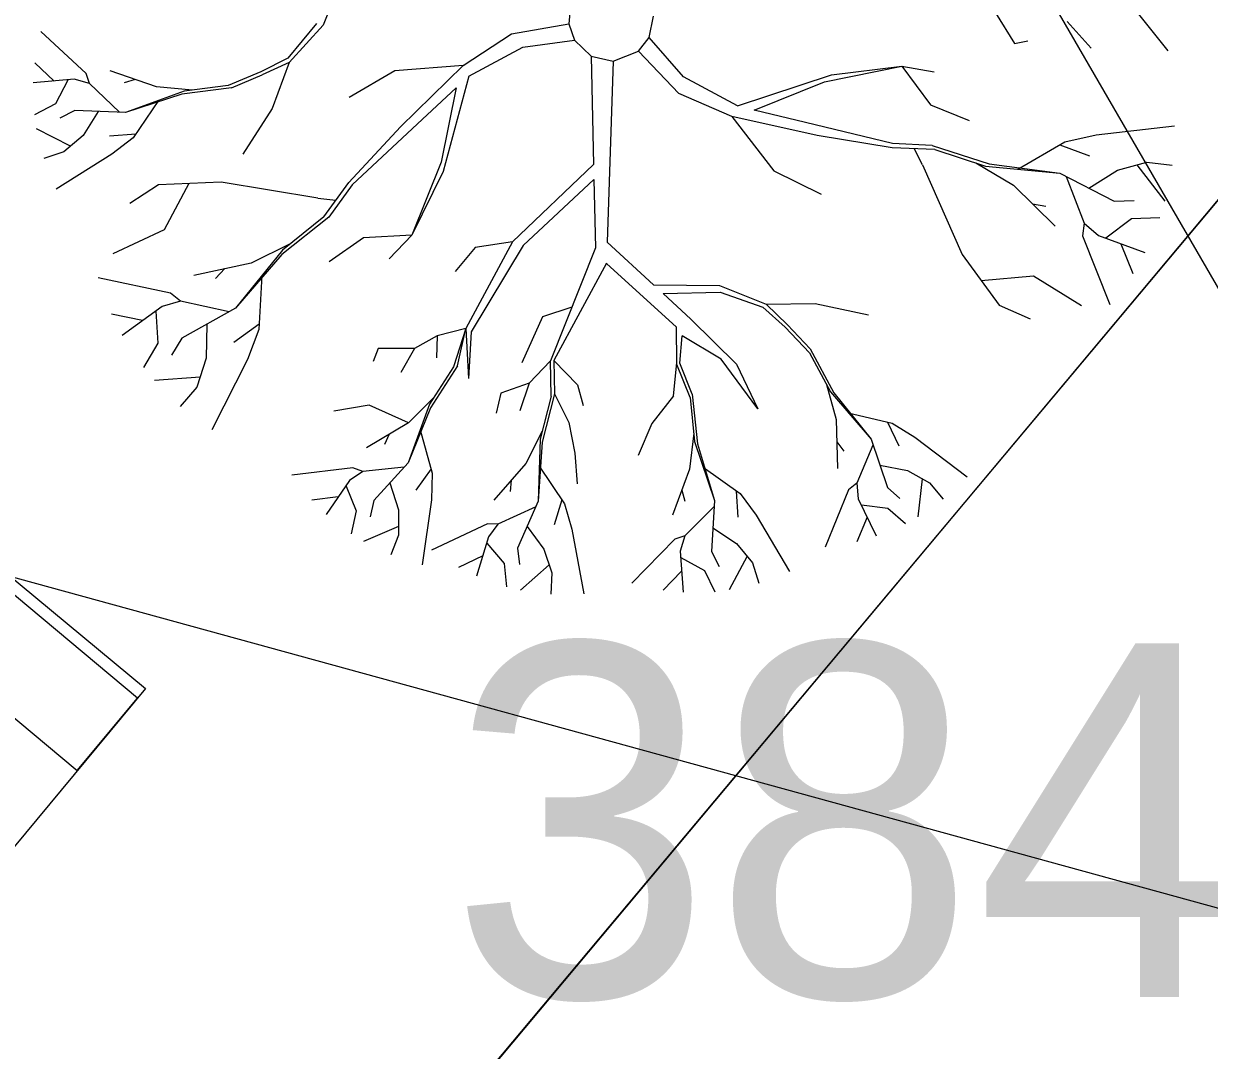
# Model space of a CAD drawing. Extents: x -438233 to -437334, y -1133133 to -1132623.
# Drawn here: x -437515.938 to -437513.426, y -1132750.645 to -1132748.469 of the extents above; entities that cross this region are included whole.
import ezdxf

# ---------------------------------------------------------------- set-up
doc = ezdxf.new("R2010")
doc.units = 0
for name, color, linetype in [('Vrstva 1', 7, 'Continuous'), ('Vrstva 3', 7, 'Continuous'), ('Vrstva 55', 7, 'Continuous'), ('XR$3$Okno', 7, 'Continuous')]:
    doc.layers.add(name, color=color, linetype=linetype)

msp = doc.modelspace()

# ---------------------------------------------------------------- linework, layer by layer
at = {"layer": 'Vrstva 1'}
for p, q in [((-437501.9679, -1132735.1878), (-437521.9588, -1132759.0498)), ((-437515.2529, -1132748.342), (-437515.3041, -1132748.4721)), ((-437514.7793, -1132748.4302), (-437514.7829, -1132748.4689)), ((-437513.5957, -1132748.4236), (-437513.5141, -1132748.526)), ((-437514.6127, -1132748.4978), (-437514.6034, -1132748.4525)), ((-437513.8791, -1132748.4457), (-437513.8387, -1132748.5106)), ((-437513.7272, -1132748.464), (-437513.6765, -1132748.5206)), ((-437515.8063, -1132748.5745), (-437515.9019, -1132748.4849)), ((-437515.3178, -1132748.4684), (-437515.379, -1132748.5415)), ((-437515.3041, -1132748.4721), (-437515.3758, -1132748.5508)), ((-437514.9047, -1132748.4902), (-437514.7829, -1132748.4689)), ((-437514.7829, -1132748.4689), (-437514.7712, -1132748.5037)), ((-437515.0071, -1132748.5574), (-437514.9047, -1132748.4902)), ((-437514.8805, -1132748.5182), (-437514.7712, -1132748.5037)), ((-437514.7712, -1132748.5037), (-437514.7359, -1132748.5373)), ((-437514.6352, -1132748.5268), (-437514.6127, -1132748.4978)), ((-437514.5404, -1132748.5811), (-437514.6127, -1132748.4978)), ((-437513.8387, -1132748.5106), (-437513.8103, -1132748.5052)), ((-437514.9951, -1132748.5799), (-437514.8805, -1132748.5182)), ((-437514.7359, -1132748.5373), (-437514.7308, -1132748.7671)), ((-437514.7359, -1132748.5373), (-437514.6891, -1132748.5481)), ((-437514.6891, -1132748.5481), (-437514.6352, -1132748.5268)), ((-437514.5504, -1132748.6167), (-437514.6352, -1132748.5268)), ((-437515.8737, -1132748.5902), (-437515.9148, -1132748.552)), ((-437515.379, -1132748.5415), (-437515.4359, -1132748.5706)), ((-437515.3758, -1132748.5508), (-437515.4332, -1132748.5772)), ((-437515.3758, -1132748.5508), (-437515.4119, -1132748.6485)), ((-437515.0071, -1132748.5574), (-437515.1522, -1132748.5686)), ((-437515.1399, -1132748.687), (-437515.0071, -1132748.5574)), ((-437514.6891, -1132748.5481), (-437514.7018, -1132748.9317)), ((-437514.2415, -1132748.5919), (-437514.0778, -1132748.5584)), ((-437514.2268, -1132748.577), (-437514.0778, -1132748.5584)), ((-437514.0778, -1132748.5584), (-437514.0166, -1132748.6409)), ((-437514.0778, -1132748.5584), (-437514.009, -1132748.5709)), ((-437515.8313, -1132748.5863), (-437515.9183, -1132748.5944)), ((-437515.845, -1132748.5885), (-437515.8712, -1132748.6385)), ((-437515.799, -1132748.5956), (-437515.8313, -1132748.5863)), ((-437515.799, -1132748.5956), (-437515.8063, -1132748.5745)), ((-437515.6571, -1132748.6027), (-437515.7551, -1132748.5686)), ((-437515.7022, -1132748.5873), (-437515.7252, -1132748.5941)), ((-437515.4359, -1132748.5706), (-437515.505, -1132748.5998)), ((-437515.4979, -1132748.6047), (-437515.4332, -1132748.5772)), ((-437515.1522, -1132748.5686), (-437515.2487, -1132748.625)), ((-437514.9951, -1132748.5799), (-437515.0495, -1132748.782)), ((-437514.4257, -1132748.6429), (-437514.5404, -1132748.5811)), ((-437514.4257, -1132748.6429), (-437514.2268, -1132748.577)), ((-437515.7355, -1132748.6564), (-437515.799, -1132748.5956)), ((-437515.5981, -1132748.612), (-437515.7225, -1132748.6568)), ((-437515.5807, -1132748.6098), (-437515.6571, -1132748.6027)), ((-437515.4979, -1132748.6047), (-437515.603, -1132748.6181)), ((-437515.505, -1132748.5998), (-437515.5981, -1132748.612)), ((-437515.1036, -1132748.6811), (-437515.0218, -1132748.6049)), ((-437515.0218, -1132748.6049), (-437515.0539, -1132748.762)), ((-437514.3905, -1132748.6517), (-437514.2415, -1132748.5919)), ((-437515.8712, -1132748.6385), (-437515.9153, -1132748.6617)), ((-437515.603, -1132748.6181), (-437515.7225, -1132748.6568)), ((-437515.6524, -1132748.6316), (-437515.7066, -1132748.7107)), ((-437514.4377, -1132748.6654), (-437514.5504, -1132748.6167)), ((-437515.8303, -1132748.6529), (-437515.8619, -1132748.6693)), ((-437515.7225, -1132748.6568), (-437515.8303, -1132748.6529)), ((-437515.7803, -1132748.6549), (-437515.8122, -1132748.7054)), ((-437515.4119, -1132748.6485), (-437515.4738, -1132748.7453)), ((-437514.4377, -1132748.6654), (-437514.3488, -1132748.7803)), ((-437514.2569, -1132748.7054), (-437514.4377, -1132748.6654)), ((-437514.2814, -1132748.6782), (-437514.3905, -1132748.6517)), ((-437514.0166, -1132748.6409), (-437513.9348, -1132748.6738)), ((-437515.2494, -1132748.8053), (-437515.1399, -1132748.687)), ((-437515.2426, -1132748.8105), (-437515.1036, -1132748.6811)), ((-437514.0972, -1132748.723), (-437514.2814, -1132748.6782)), ((-437513.666, -1132748.7046), (-437513.4999, -1132748.685)), ((-437515.8389, -1132748.7284), (-437515.9112, -1132748.6916)), ((-437515.8122, -1132748.7054), (-437515.8531, -1132748.7401)), ((-437515.701, -1132748.7027), (-437515.7563, -1132748.7071)), ((-437515.7066, -1132748.7107), (-437515.7514, -1132748.7453)), ((-437514.0977, -1132748.7316), (-437514.2569, -1132748.7054)), ((-437513.7321, -1132748.7193), (-437513.666, -1132748.7046)), ((-437515.8531, -1132748.7401), (-437515.8955, -1132748.7544)), ((-437514.0075, -1132748.7355), (-437514.0977, -1132748.7316)), ((-437514.0132, -1132748.7267), (-437514.0972, -1132748.723)), ((-437514.034, -1132748.7681), (-437514.0514, -1132748.7335)), ((-437514.0132, -1132748.7267), (-437513.8921, -1132748.7661)), ((-437514.0075, -1132748.7355), (-437513.9002, -1132748.7705)), ((-437513.8314, -1132748.7769), (-437513.7321, -1132748.7193)), ((-437513.7424, -1132748.7252), (-437513.68, -1132748.7487)), ((-437515.7514, -1132748.7453), (-437515.8693, -1132748.8193)), ((-437515.0539, -1132748.762), (-437515.1157, -1132748.917)), ((-437513.9205, -1132748.7639), (-437513.8412, -1132748.8107)), ((-437513.8921, -1132748.7661), (-437513.7427, -1132748.7857)), ((-437513.6204, -1132748.7791), (-437513.5582, -1132748.7622)), ((-437513.5582, -1132748.7622), (-437513.5048, -1132748.7688)), ((-437515.0495, -1132748.782), (-437515.1157, -1132748.917)), ((-437514.7308, -1132748.7671), (-437514.9027, -1132748.9315)), ((-437514.3488, -1132748.7803), (-437514.2486, -1132748.8301)), ((-437514.034, -1132748.7681), (-437513.9495, -1132748.958)), ((-437513.9002, -1132748.7705), (-437513.7427, -1132748.7857)), ((-437513.7427, -1132748.7857), (-437513.6278, -1132748.8453)), ((-437513.6812, -1132748.8173), (-437513.6204, -1132748.7791)), ((-437513.5795, -1132748.7681), (-437513.5202, -1132748.845)), ((-437515.6527, -1132748.8105), (-437515.7132, -1132748.8497)), ((-437515.5201, -1132748.8048), (-437515.6527, -1132748.8105)), ((-437515.5883, -1132748.8078), (-437515.6409, -1132748.9058)), ((-437515.3151, -1132748.8386), (-437515.5201, -1132748.8048)), ((-437515.3023, -1132748.8783), (-437515.2494, -1132748.8053)), ((-437515.2426, -1132748.8105), (-437515.2921, -1132748.8786)), ((-437514.7303, -1132748.7989), (-437514.8797, -1132748.9391)), ((-437514.7303, -1132748.7989), (-437514.7266, -1132748.9437)), ((-437513.8412, -1132748.8107), (-437513.7525, -1132748.8979)), ((-437513.729, -1132748.7928), (-437513.6912, -1132748.8916)), ((-437515.3151, -1132748.8386), (-437515.2766, -1132748.843)), ((-437513.8005, -1132748.8506), (-437513.7721, -1132748.8553)), ((-437513.6278, -1132748.8453), (-437513.5854, -1132748.8438)), ((-437515.2921, -1132748.8786), (-437515.3913, -1132748.9582)), ((-437515.3023, -1132748.8783), (-437515.3903, -1132748.9489)), ((-437513.6912, -1132748.8916), (-437513.6944, -1132748.9183)), ((-437513.6912, -1132748.8916), (-437513.6608, -1132748.918)), ((-437513.6452, -1132748.9229), (-437513.5908, -1132748.882)), ((-437513.5908, -1132748.882), (-437513.531, -1132748.8796)), ((-437515.6409, -1132748.9058), (-437515.7495, -1132748.9565)), ((-437515.3739, -1132748.9357), (-437515.4567, -1132748.9761)), ((-437515.2183, -1132748.9229), (-437515.2908, -1132748.9734)), ((-437515.1157, -1132748.917), (-437515.2183, -1132748.9229)), ((-437515.1157, -1132748.917), (-437515.1642, -1132748.9675)), ((-437514.9027, -1132748.9315), (-437515.0012, -1132749.1148)), ((-437514.8797, -1132748.9391), (-437514.9902, -1132749.1219)), ((-437514.9027, -1132748.9315), (-437514.9816, -1132748.9435)), ((-437514.7018, -1132748.9317), (-437514.6038, -1132749.0221)), ((-437513.6944, -1132748.9183), (-437513.6366, -1132749.0643)), ((-437513.6608, -1132748.918), (-437513.5626, -1132748.954)), ((-437513.6131, -1132748.9357), (-437513.5881, -1132748.9981)), ((-437515.3903, -1132748.9489), (-437515.4895, -1132749.0721)), ((-437515.3913, -1132748.9582), (-437515.4895, -1132749.0721)), ((-437514.9816, -1132748.9435), (-437515.0243, -1132748.9942)), ((-437514.7266, -1132748.9437), (-437514.8221, -1132749.1834)), ((-437513.9495, -1132748.958), (-437513.8715, -1132749.0658)), ((-437515.4567, -1132748.9761), (-437515.5782, -1132749.0023)), ((-437515.5123, -1132748.9878), (-437515.5319, -1132749.0092)), ((-437514.7031, -1132748.9761), (-437514.815, -1132749.1831)), ((-437514.7033, -1132748.9771), (-437514.5548, -1132749.1123)), ((-437515.6272, -1132749.0398), (-437515.7806, -1132749.0074)), ((-437515.4339, -1132749.0025), (-437515.4403, -1132749.1172)), ((-437513.9095, -1132749.0133), (-437513.7983, -1132749.0033)), ((-437513.7983, -1132749.0033), (-437513.6966, -1132749.0662)), ((-437515.6064, -1132749.0569), (-437515.6272, -1132749.0398)), ((-437514.6038, -1132749.0221), (-437514.464, -1132749.0241)), ((-437514.5835, -1132749.041), (-437514.4622, -1132749.0381)), ((-437514.5835, -1132749.041), (-437514.5247, -1132749.0952)), ((-437514.464, -1132749.0241), (-437514.3647, -1132749.0633)), ((-437514.4622, -1132749.0381), (-437514.3723, -1132749.0694)), ((-437515.6064, -1132749.0569), (-437515.6453, -1132749.068)), ((-437515.5032, -1132749.0795), (-437515.6064, -1132749.0569)), ((-437514.3647, -1132749.0633), (-437514.2608, -1132749.0621)), ((-437514.3647, -1132749.0633), (-437514.3199, -1132749.1074)), ((-437514.2608, -1132749.0621), (-437514.1481, -1132749.0861)), ((-437513.8715, -1132749.0658), (-437513.8056, -1132749.0947)), ((-437515.6863, -1132749.0978), (-437515.7524, -1132749.0846)), ((-437515.6453, -1132749.068), (-437515.7296, -1132749.1299)), ((-437515.6581, -1132749.0782), (-437515.6539, -1132749.1459)), ((-437515.4895, -1132749.0721), (-437515.603, -1132749.1353)), ((-437514.839, -1132749.09), (-437514.8831, -1132749.1878)), ((-437514.7771, -1132749.0699), (-437514.839, -1132749.09)), ((-437514.3723, -1132749.0694), (-437514.325, -1132749.1123)), ((-437515.5505, -1132749.1059), (-437515.5515, -1132749.1777)), ((-437515.4393, -1132749.1057), (-437515.4934, -1132749.1446)), ((-437515.4403, -1132749.1172), (-437515.4643, -1132749.1809)), ((-437515.0012, -1132749.1148), (-437515.062, -1132749.1302)), ((-437515.0012, -1132749.1148), (-437515.0275, -1132749.1963)), ((-437515.0191, -1132749.1939), (-437515.0012, -1132749.1148)), ((-437515.0012, -1132749.1148), (-437514.9956, -1132749.2206)), ((-437514.5546, -1132749.1878), (-437514.5548, -1132749.1123)), ((-437514.5247, -1132749.0952), (-437514.4277, -1132749.1905)), ((-437514.2731, -1132749.1667), (-437514.325, -1132749.1123)), ((-437514.3199, -1132749.1074), (-437514.2714, -1132749.1581)), ((-437515.603, -1132749.1353), (-437515.625, -1132749.1716)), ((-437515.062, -1132749.1302), (-437515.1105, -1132749.1574)), ((-437515.062, -1132749.1302), (-437515.0637, -1132749.177)), ((-437514.9902, -1132749.1219), (-437514.9956, -1132749.2206)), ((-437514.5477, -1132749.1887), (-437514.5428, -1132749.1304)), ((-437514.4603, -1132749.1797), (-437514.5428, -1132749.1304)), ((-437515.6539, -1132749.1459), (-437515.6848, -1132749.1973)), ((-437515.1874, -1132749.1576), (-437515.1975, -1132749.1848)), ((-437515.1105, -1132749.1574), (-437515.1874, -1132749.1576)), ((-437515.1105, -1132749.1574), (-437515.1394, -1132749.2081)), ((-437514.2731, -1132749.1667), (-437514.2288, -1132749.2495)), ((-437514.2714, -1132749.1581), (-437514.2214, -1132749.2515)), ((-437515.5515, -1132749.1777), (-437515.5716, -1132749.239)), ((-437515.4643, -1132749.1809), (-437515.5395, -1132749.3301)), ((-437514.8221, -1132749.1834), (-437514.867, -1132749.2311)), ((-437514.8207, -1132749.2583), (-437514.8221, -1132749.1834)), ((-437514.815, -1132749.1831), (-437514.7646, -1132749.2346)), ((-437514.815, -1132749.1831), (-437514.8136, -1132749.2532)), ((-437514.5617, -1132749.2578), (-437514.5546, -1132749.1878)), ((-437514.5264, -1132749.261), (-437514.5544, -1132749.1914)), ((-437514.5218, -1132749.2539), (-437514.5477, -1132749.1887)), ((-437514.3826, -1132749.2855), (-437514.4603, -1132749.1797)), ((-437514.4277, -1132749.1905), (-437514.3826, -1132749.2855)), ((-437515.5647, -1132749.2181), (-437515.6615, -1132749.2252)), ((-437515.0275, -1132749.1963), (-437515.0782, -1132749.2755)), ((-437515.0191, -1132749.1939), (-437515.0762, -1132749.2828)), ((-437515.5716, -1132749.239), (-437515.6066, -1132749.2801)), ((-437514.867, -1132749.2311), (-437514.9275, -1132749.2517)), ((-437514.867, -1132749.2311), (-437514.8873, -1132749.2892)), ((-437514.7646, -1132749.2346), (-437514.7528, -1132749.2784)), ((-437514.2371, -1132749.2338), (-437514.2165, -1132749.3081)), ((-437515.0686, -1132749.2603), (-437515.1232, -1132749.3147)), ((-437514.9275, -1132749.2517), (-437514.9373, -1132749.2943)), ((-437514.8207, -1132749.2583), (-437514.8439, -1132749.3492)), ((-437514.8136, -1132749.2532), (-437514.8398, -1132749.3558)), ((-437514.8136, -1132749.2532), (-437514.7829, -1132749.3139)), ((-437514.5617, -1132749.2578), (-437514.6073, -1132749.3161)), ((-437514.5264, -1132749.261), (-437514.5166, -1132749.3546)), ((-437514.5218, -1132749.2539), (-437514.5105, -1132749.3595)), ((-437514.2288, -1132749.2495), (-437514.1428, -1132749.3497)), ((-437514.2214, -1132749.2515), (-437514.1428, -1132749.3497)), ((-437515.2061, -1132749.2772), (-437515.281, -1132749.2904)), ((-437515.1232, -1132749.3147), (-437515.2061, -1132749.2772)), ((-437515.0782, -1132749.2755), (-437515.1235, -1132749.3994)), ((-437515.0762, -1132749.2828), (-437515.1235, -1132749.3994)), ((-437514.1913, -1132749.2934), (-437514.0982, -1132749.3159)), ((-437515.1232, -1132749.3147), (-437515.2122, -1132749.3676)), ((-437514.7829, -1132749.3139), (-437514.7707, -1132749.3791)), ((-437514.6073, -1132749.3161), (-437514.6359, -1132749.3843)), ((-437514.2165, -1132749.3081), (-437514.2136, -1132749.4117)), ((-437514.1077, -1132749.3134), (-437514.0837, -1132749.3639)), ((-437514.0982, -1132749.3159), (-437514.0499, -1132749.3453)), ((-437515.1639, -1132749.3387), (-437515.1737, -1132749.3607)), ((-437515.098, -1132749.3296), (-437515.0725, -1132749.4215)), ((-437514.8395, -1132749.3323), (-437514.8743, -1132749.4009)), ((-437514.5186, -1132749.337), (-437514.5272, -1132749.4134)), ((-437514.8439, -1132749.3492), (-437514.8481, -1132749.4813)), ((-437514.8398, -1132749.3558), (-437514.8481, -1132749.4813)), ((-437514.5166, -1132749.3546), (-437514.4745, -1132749.4798)), ((-437514.5105, -1132749.3595), (-437514.4745, -1132749.4798)), ((-437514.215, -1132749.3553), (-437514.2006, -1132749.3747)), ((-437514.1386, -1132749.362), (-437514.1731, -1132749.4431)), ((-437514.1428, -1132749.3497), (-437514.1082, -1132749.4521)), ((-437514.0499, -1132749.3453), (-437513.9392, -1132749.4296)), ((-437514.7707, -1132749.3791), (-437514.7655, -1132749.444)), ((-437515.2408, -1132749.4102), (-437515.3705, -1132749.4259)), ((-437515.2198, -1132749.4183), (-437515.2477, -1132749.4372)), ((-437515.2198, -1132749.4183), (-437515.2408, -1132749.4102)), ((-437515.1323, -1132749.4088), (-437515.2198, -1132749.4183)), ((-437515.1235, -1132749.3994), (-437515.1963, -1132749.4793)), ((-437515.075, -1132749.4124), (-437515.1073, -1132749.4575)), ((-437514.8743, -1132749.4009), (-437514.9422, -1132749.4791)), ((-437514.8457, -1132749.407), (-437514.7925, -1132749.4864)), ((-437514.5272, -1132749.4134), (-437514.5632, -1132749.5104)), ((-437514.4983, -1132749.4092), (-437514.4203, -1132749.4651)), ((-437514.1244, -1132749.4046), (-437514.0656, -1132749.4163)), ((-437514.0656, -1132749.4163), (-437514.0188, -1132749.4421)), ((-437515.2477, -1132749.4372), (-437515.2974, -1132749.509)), ((-437515.1624, -1132749.4421), (-437515.1443, -1132749.4992)), ((-437515.0725, -1132749.4215), (-437515.0745, -1132749.4783)), ((-437514.9052, -1132749.4367), (-437514.9074, -1132749.4607)), ((-437514.1731, -1132749.4431), (-437514.1903, -1132749.4573)), ((-437514.1731, -1132749.4431), (-437514.1702, -1132749.4764)), ((-437514.0345, -1132749.4335), (-437514.0433, -1132749.5141)), ((-437514.0188, -1132749.4421), (-437513.9901, -1132749.4771)), ((-437515.2551, -1132749.4489), (-437515.2335, -1132749.5014)), ((-437514.5436, -1132749.4578), (-437514.5372, -1132749.481)), ((-437514.4284, -1132749.4595), (-437514.425, -1132749.5148)), ((-437514.4203, -1132749.4651), (-437514.3865, -1132749.5104)), ((-437514.1903, -1132749.4573), (-437514.2398, -1132749.5783)), ((-437514.1082, -1132749.4521), (-437514.082, -1132749.4756)), ((-437515.272, -1132749.472), (-437515.3278, -1132749.4788)), ((-437515.1963, -1132749.4793), (-437515.2039, -1132749.5139)), ((-437515.0745, -1132749.4783), (-437515.0941, -1132749.6163)), ((-437514.8533, -1132749.493), (-437514.9334, -1132749.5298)), ((-437514.8481, -1132749.4813), (-437514.8917, -1132749.5803)), ((-437514.7979, -1132749.4783), (-437514.8141, -1132749.5315)), ((-437514.7925, -1132749.4864), (-437514.7766, -1132749.5406)), ((-437514.475, -1132749.4925), (-437514.5372, -1132749.5548)), ((-437514.4745, -1132749.4798), (-437514.4806, -1132749.5874)), ((-437514.1702, -1132749.4764), (-437514.132, -1132749.5548)), ((-437514.1633, -1132749.4886), (-437514.107, -1132749.4955)), ((-437515.2335, -1132749.5014), (-437515.2443, -1132749.5501)), ((-437515.1443, -1132749.4992), (-437515.1438, -1132749.5528)), ((-437514.3865, -1132749.5104), (-437514.3152, -1132749.63)), ((-437514.1513, -1132749.5146), (-437514.1726, -1132749.567)), ((-437514.107, -1132749.4955), (-437514.0697, -1132749.5283)), ((-437515.1438, -1132749.5344), (-437515.2186, -1132749.5663)), ((-437514.9557, -1132749.5288), (-437515.0742, -1132749.5847)), ((-437514.9334, -1132749.5298), (-437514.9557, -1132749.5288)), ((-437514.9334, -1132749.5298), (-437514.9537, -1132749.5565)), ((-437514.8714, -1132749.5344), (-437514.8361, -1132749.5825)), ((-437514.7766, -1132749.5406), (-437514.7516, -1132749.6778)), ((-437514.4777, -1132749.5374), (-437514.4277, -1132749.5705)), ((-437515.1438, -1132749.5528), (-437515.1607, -1132749.5945)), ((-437514.9537, -1132749.5565), (-437514.9785, -1132749.64)), ((-437514.9569, -1132749.5697), (-437514.9201, -1132749.6131)), ((-437514.5588, -1132749.5619), (-437514.6499, -1132749.6552)), ((-437514.5372, -1132749.5548), (-437514.5588, -1132749.5619)), ((-437514.5372, -1132749.5548), (-437514.5473, -1132749.5869)), ((-437514.8917, -1132749.5803), (-437514.888, -1132749.6155)), ((-437514.8361, -1132749.5825), (-437514.819, -1132749.6332)), ((-437514.5473, -1132749.5869), (-437514.5411, -1132749.6738)), ((-437514.4806, -1132749.5874), (-437514.4649, -1132749.6192)), ((-437514.4277, -1132749.5705), (-437514.3939, -1132749.6119)), ((-437514.9657, -1132749.5972), (-437515.0167, -1132749.6214)), ((-437514.9201, -1132749.6131), (-437514.915, -1132749.6623)), ((-437514.8248, -1132749.616), (-437514.8854, -1132749.6694)), ((-437514.5455, -1132749.6006), (-437514.4958, -1132749.628)), ((-437514.4054, -1132749.5979), (-437514.4436, -1132749.6692)), ((-437514.3939, -1132749.6119), (-437514.3807, -1132749.655)), ((-437514.819, -1132749.6332), (-437514.8214, -1132749.6783)), ((-437514.5441, -1132749.6295), (-437514.5833, -1132749.6699)), ((-437514.4958, -1132749.628), (-437514.4735, -1132749.6729))]:
    msp.add_line(p, q, dxfattribs=at)
at = {"layer": 'Vrstva 55'}
for points in [[(-437504.5618, -1132766.3533), (-437512.5368, -1132750.5323), (-437518.9788, -1132739.4053), (-437550.8728, -1132712.7403), (-437570.6298, -1132701.1534)], [(-437528.4908, -1132746.1983), (-437512.5398, -1132750.5823)]]:
    msp.add_lwpolyline(points, dxfattribs=at)
at = {"layer": 'XR$3$Okno'}
msp.add_lwpolyline([(-437514.776, -1132746.471), (-437516.8185, -1132748.9339), (-437515.6801, -1132749.878), (-437517.612, -1132752.2076), (-437516.7921, -1132752.8876), (-437512.7971, -1132748.112), (-437514.7868, -1132746.4841)], close=True, dxfattribs=at)
msp.add_lwpolyline([(-437515.697, -1132749.8984), (-437517.9966, -1132747.9718), (-437518.125, -1132748.1252), (-437515.8254, -1132750.0517), (-437515.697, -1132749.8984)], dxfattribs=at)

# ---------------------------------------------------------------- texts
at = {"layer": 'Vrstva 3'}
msp.add_text('384.96 ', height=0.75, dxfattribs=at).set_placement((-437515.0368, -1132750.5323))

doc.saveas('drawing.dxf')
